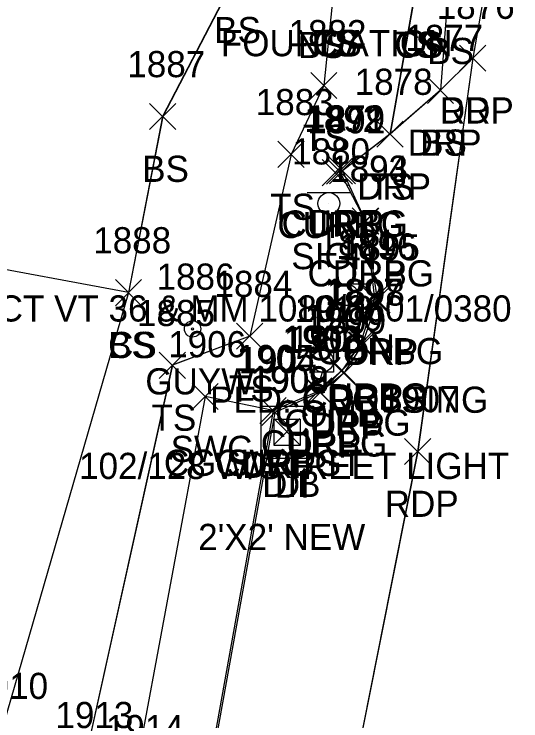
# Model space of a CAD drawing. Extents: x 1554668 to 1563881, y 831386 to 834374.
# Drawn here: x 1562192.4 to 1562231.1, y 832545.4 to 832599.4 of the extents above; entities that cross this region are included whole.
import ezdxf

# ---------------------------------------------------------------- set-up
doc = ezdxf.new("R2010")
doc.units = 0
for name, color, linetype in [('D_A', 7, 'Continuous'), ('D_C', 7, 'Continuous'), ('D_I', 7, 'Continuous'), ('D_TIC', 7, 'Continuous'), ('DS', 7, 'Continuous'), ('L_A', 7, 'Continuous'), ('L_I', 7, 'Continuous'), ('L_TIC', 7, 'Continuous'), ('LELB', 7, 'Continuous'), ('P_A', 7, 'Continuous'), ('P_I', 7, 'Continuous'), ('P_TIC', 7, 'Continuous'), ('PET', 7, 'Continuous'), ('R_A', 7, 'Continuous'), ('R_I', 7, 'Continuous'), ('R_TIC', 7, 'Continuous'), ('RC', 7, 'Continuous'), ('RDP', 7, 'Continuous'), ('RSW', 7, 'Continuous'), ('S_A', 7, 'Continuous'), ('S_C', 7, 'Continuous'), ('S_I', 7, 'Continuous'), ('SSGN', 7, 'Continuous'), ('U_A', 7, 'Continuous'), ('U_C', 7, 'Continuous'), ('U_I', 7, 'Continuous'), ('UP', 7, 'Continuous'), ('UPGW', 7, 'Continuous')]:
    doc.layers.add(name, color=color, linetype=linetype)

msp = doc.modelspace()

# ---------------------------------------------------------------- linework, layer by layer
at = {"layer": 'D_TIC'}
for points in [[(1562212.233, 832566.533), (1562214.233, 832568.533)], [(1562214.233, 832566.533), (1562212.233, 832568.533)]]:
    msp.add_lwpolyline(points, dxfattribs=at)
at = {"layer": 'DS'}
for p, q in [((1562211.255, 832569.486), (1562215.255, 832569.486)), ((1562211.255, 832565.486), (1562211.255, 832569.486)), ((1562215.255, 832569.486), (1562215.255, 832565.486)), ((1562212.255, 832566.486), (1562212.255, 832568.486)), ((1562212.255, 832568.486), (1562214.255, 832568.486)), ((1562214.255, 832568.486), (1562214.255, 832566.486)), ((1562213.26, 832567.487), (1562213.26, 832567.487)), ((1562213.26, 832567.487), (1562213.26, 832567.487)), ((1562214.255, 832566.486), (1562212.255, 832566.486)), ((1562215.255, 832565.486), (1562211.255, 832565.486))]:
    msp.add_line(p, q, dxfattribs=at)
at = {"layer": 'L_TIC'}
for points in [[(1562215.052, 832592.984), (1562217.052, 832594.984)], [(1562217.052, 832592.984), (1562215.052, 832594.984)], [(1562223.967, 832592.618), (1562225.967, 832594.618)], [(1562225.967, 832592.618), (1562223.967, 832594.618)], [(1562202.741, 832590.616), (1562204.741, 832592.616)], [(1562204.741, 832590.616), (1562202.741, 832592.616)], [(1562202.741, 832590.616), (1562204.741, 832592.616)], [(1562204.741, 832590.616), (1562202.741, 832592.616)], [(1562220.104, 832589.266), (1562222.104, 832591.266)], [(1562222.104, 832589.266), (1562220.104, 832591.266)], [(1562212.549, 832587.716), (1562214.549, 832589.716)], [(1562214.549, 832587.716), (1562212.549, 832589.716)], [(1562200.136, 832577.156), (1562202.136, 832579.156)], [(1562202.136, 832577.156), (1562200.136, 832579.156)], [(1562200.136, 832577.156), (1562202.136, 832579.156)], [(1562202.136, 832577.156), (1562200.136, 832579.156)], [(1562209.394, 832573.823), (1562211.394, 832575.823)], [(1562211.394, 832573.823), (1562209.394, 832575.823)], [(1562203.483, 832571.6), (1562205.483, 832573.6)], [(1562205.483, 832571.6), (1562203.483, 832573.6)]]:
    msp.add_lwpolyline(points, dxfattribs=at)
at = {"layer": 'LELB'}
for points in [[(1562200.319, 833009.343), (1562250.032, 832998.896), (1562276.392, 832991.44), (1562294.256, 832987.301), (1562294.509, 832979.714), (1562291.449, 832962.579), (1562287.107, 832937.999), (1562279.03, 832891.065), (1562273.318, 832854.566), (1562271.935, 832849.042), (1562264.251, 832813.847), (1562264.727, 832800.258), (1562260.831, 832790.587), (1562254.987, 832763.768), (1562255.206, 832758.108), (1562250.522, 832738.023), (1562244.864, 832713.348), (1562243.792, 832698.645), (1562237.934, 832666.666), (1562233.862, 832643.438), (1562225.508, 832600.623), (1562224.97, 832593.616)], [(1562200.319, 833009.343), (1562250.032, 832998.896), (1562276.392, 832991.44), (1562294.256, 832987.301), (1562294.509, 832979.714), (1562291.449, 832962.579), (1562287.107, 832937.999), (1562279.03, 832891.065), (1562273.318, 832854.566), (1562271.935, 832849.042), (1562264.251, 832813.847), (1562264.727, 832800.258), (1562260.831, 832790.587), (1562254.987, 832763.768), (1562255.206, 832758.108), (1562250.522, 832738.023), (1562244.864, 832713.348), (1562243.792, 832698.645), (1562237.934, 832666.666), (1562233.862, 832643.438), (1562225.508, 832600.623), (1562224.97, 832593.616)], [(1562200.319, 833009.343), (1562250.032, 832998.896), (1562276.392, 832991.44), (1562294.256, 832987.301), (1562294.509, 832979.714), (1562291.449, 832962.579), (1562287.107, 832937.999), (1562279.03, 832891.065), (1562273.318, 832854.566), (1562271.935, 832849.042), (1562264.251, 832813.847), (1562264.727, 832800.258), (1562260.831, 832790.587), (1562254.987, 832763.768), (1562255.206, 832758.108), (1562250.522, 832738.023), (1562244.864, 832713.348), (1562243.792, 832698.645), (1562237.934, 832666.666), (1562233.862, 832643.438), (1562225.508, 832600.623), (1562224.97, 832593.616)], [(1562200.322, 833009.343), (1562250.033, 832998.897), (1562276.395, 832991.44), (1562294.255, 832987.301), (1562294.509, 832979.715), (1562291.449, 832962.579), (1562287.105, 832937.996), (1562279.025, 832891.061), (1562273.315, 832854.563), (1562271.934, 832849.035), (1562264.247, 832813.846), (1562264.723, 832800.257), (1562260.828, 832790.584), (1562254.984, 832763.768), (1562255.203, 832758.102), (1562250.519, 832738.023), (1562244.861, 832713.342), (1562243.789, 832698.638), (1562237.929, 832666.662), (1562233.855, 832643.437), (1562225.504, 832600.622), (1562224.967, 832593.618)], [(1562257.146, 832792.191), (1562250.632, 832765.696), (1562249.746, 832756.735), (1562245.942, 832739.285), (1562239.571, 832720.027), (1562240.485, 832704.631), (1562235.792, 832667.031), (1562232.401, 832646.664), (1562223.013, 832601.103), (1562221.104, 832590.266)], [(1562257.149, 832792.196), (1562250.635, 832765.702), (1562249.749, 832756.74), (1562245.946, 832739.286), (1562239.574, 832720.029), (1562240.488, 832704.636), (1562235.794, 832667.026), (1562232.403, 832646.663), (1562223.016, 832601.097), (1562221.107, 832590.266)], [(1562257.149, 832792.196), (1562250.635, 832765.702), (1562249.749, 832756.74), (1562245.946, 832739.286), (1562239.574, 832720.029), (1562240.488, 832704.636), (1562235.794, 832667.026), (1562232.403, 832646.663), (1562223.016, 832601.097), (1562221.107, 832590.266)], [(1562257.149, 832792.196), (1562250.635, 832765.702), (1562249.749, 832756.74), (1562245.946, 832739.286), (1562239.574, 832720.029), (1562240.488, 832704.636), (1562235.794, 832667.026), (1562232.403, 832646.663), (1562223.016, 832601.097), (1562221.107, 832590.266)], [(1562210.41, 832626.42), (1562210.537, 832609.657), (1562216.796, 832601.217), (1562216.052, 832593.984), (1562213.549, 832588.716), (1562210.394, 832574.823), (1562204.483, 832572.6), (1562197.684, 832541.88), (1562188.616, 832493.838), (1562183.246, 832458.258), (1562179.201, 832439.043), (1562175.529, 832413.248), (1562168.588, 832409.819), (1562157.952, 832408.666), (1562128.284, 832411.143)], [(1562210.413, 832626.419), (1562210.541, 832609.659), (1562216.8, 832601.219), (1562216.055, 832593.981), (1562213.553, 832588.717), (1562210.397, 832574.819), (1562204.487, 832572.601), (1562197.687, 832541.878), (1562188.621, 832493.833), (1562183.254, 832458.254), (1562179.204, 832439.04), (1562175.535, 832413.246), (1562168.592, 832409.816), (1562157.951, 832408.661), (1562128.285, 832411.139)], [(1562210.413, 832626.419), (1562210.541, 832609.659), (1562216.8, 832601.219), (1562216.055, 832593.981), (1562213.553, 832588.717), (1562210.397, 832574.819), (1562204.487, 832572.601), (1562197.687, 832541.878), (1562188.621, 832493.833), (1562183.254, 832458.254), (1562179.204, 832439.04), (1562175.535, 832413.246), (1562168.592, 832409.816), (1562157.951, 832408.661), (1562128.285, 832411.139)], [(1562210.413, 832626.419), (1562210.541, 832609.659), (1562216.8, 832601.219), (1562216.055, 832593.981), (1562213.553, 832588.717), (1562210.397, 832574.819), (1562204.487, 832572.601), (1562197.687, 832541.878), (1562188.621, 832493.833), (1562183.254, 832458.254), (1562179.204, 832439.04), (1562175.535, 832413.246), (1562168.592, 832409.816), (1562157.951, 832408.661), (1562128.285, 832411.139)], [(1562175.147, 832607.896), (1562189.853, 832605.489), (1562209.24, 832602.218), (1562203.741, 832591.616)], [(1562175.149, 832607.894), (1562189.859, 832605.491), (1562209.244, 832602.218), (1562203.746, 832591.618)], [(1562175.149, 832607.894), (1562189.859, 832605.491), (1562209.244, 832602.218), (1562203.746, 832591.618)], [(1562175.149, 832607.894), (1562189.859, 832605.491), (1562209.244, 832602.218), (1562203.746, 832591.618)], [(1562203.741, 832591.616), (1562201.136, 832578.156), (1562191.26, 832544.104), (1562178.711, 832494.678), (1562169.384, 832459.632), (1562172.663, 832440.255), (1562166.27, 832413.713), (1562155.542, 832411.739), (1562128.75, 832414.636)], [(1562203.746, 832591.618), (1562201.14, 832578.156), (1562191.262, 832544.099), (1562178.714, 832494.676), (1562169.392, 832459.628), (1562172.669, 832440.252), (1562166.274, 832413.71), (1562155.548, 832411.736), (1562128.755, 832414.633)], [(1562203.746, 832591.618), (1562201.14, 832578.156), (1562191.262, 832544.099), (1562178.714, 832494.676), (1562169.392, 832459.628), (1562172.669, 832440.252), (1562166.274, 832413.71), (1562155.548, 832411.736), (1562128.755, 832414.633)], [(1562203.746, 832591.618), (1562201.14, 832578.156), (1562191.262, 832544.099), (1562178.714, 832494.676), (1562169.392, 832459.628), (1562172.669, 832440.252), (1562166.274, 832413.71), (1562155.548, 832411.736), (1562128.755, 832414.633)], [(1562201.136, 832578.156), (1562188.517, 832580.514), (1562169.993, 832584.012)], [(1562201.14, 832578.156), (1562188.518, 832580.509), (1562169.999, 832584.014)], [(1562201.14, 832578.156), (1562188.518, 832580.509), (1562169.999, 832584.014)], [(1562201.14, 832578.156), (1562188.518, 832580.509), (1562169.999, 832584.014)]]:
    msp.add_lwpolyline(points, dxfattribs=at)
at = {"layer": 'P_TIC'}
for points in [[(1562226.424, 832595.073), (1562228.424, 832597.073)], [(1562228.424, 832595.073), (1562226.424, 832597.073)], [(1562222.217, 832565.02), (1562224.217, 832567.02)], [(1562224.217, 832565.02), (1562222.217, 832567.02)]]:
    msp.add_lwpolyline(points, dxfattribs=at)
at = {"layer": 'PET'}
for points in [[(1562273.885, 832849.078), (1562267.566, 832813.604), (1562265.603, 832799.939), (1562262.702, 832788.044), (1562256.455, 832758.513), (1562247.466, 832708.729), (1562245.108, 832694.982), (1562239.881, 832666.33), (1562235.287, 832641.147), (1562227.424, 832596.073), (1562223.217, 832566.02), (1562217.529, 832537.337), (1562210.223, 832493.736), (1562206.372, 832468.814), (1562200.609, 832439.099), (1562195.311, 832417.053), (1562190.426, 832389.216), (1562186.216, 832366.423), (1562178.76, 832327.806), (1562173.255, 832299.979), (1562167.833, 832271.729)], [(1562273.888, 832849.082), (1562267.57, 832813.605), (1562265.607, 832799.938), (1562262.705, 832788.043), (1562256.457, 832758.517), (1562247.47, 832708.736), (1562245.111, 832694.99), (1562239.884, 832666.33), (1562235.289, 832641.147), (1562227.427, 832596.074), (1562223.221, 832566.018), (1562217.533, 832537.341), (1562210.228, 832493.73), (1562206.377, 832468.81), (1562200.609, 832439.095), (1562195.315, 832417.049), (1562190.426, 832389.208), (1562186.219, 832366.417), (1562178.763, 832327.803), (1562173.257, 832299.981), (1562167.837, 832271.725)], [(1562273.888, 832849.082), (1562267.57, 832813.605), (1562265.607, 832799.938), (1562262.705, 832788.043), (1562256.457, 832758.517), (1562247.47, 832708.736), (1562245.111, 832694.99), (1562239.884, 832666.33), (1562235.289, 832641.147), (1562227.427, 832596.074), (1562223.221, 832566.018), (1562217.533, 832537.341), (1562210.228, 832493.73), (1562206.377, 832468.81), (1562200.609, 832439.095), (1562195.315, 832417.049), (1562190.426, 832389.208), (1562186.219, 832366.417), (1562178.763, 832327.803), (1562173.257, 832299.981), (1562167.837, 832271.725)], [(1562273.888, 832849.082), (1562267.57, 832813.605), (1562265.607, 832799.938), (1562262.705, 832788.043), (1562256.457, 832758.517), (1562247.47, 832708.736), (1562245.111, 832694.99), (1562239.884, 832666.33), (1562235.289, 832641.147), (1562227.427, 832596.074), (1562223.221, 832566.018), (1562217.533, 832537.341), (1562210.228, 832493.73), (1562206.377, 832468.81), (1562200.609, 832439.095), (1562195.315, 832417.049), (1562190.426, 832389.208), (1562186.219, 832366.417), (1562178.763, 832327.803), (1562173.257, 832299.981), (1562167.837, 832271.725)]]:
    msp.add_lwpolyline(points, dxfattribs=at)
at = {"layer": 'R_TIC'}
for points in [[(1562226.424, 832595.073), (1562228.424, 832597.073)], [(1562228.424, 832595.073), (1562226.424, 832597.073)], [(1562223.967, 832592.618), (1562225.967, 832594.618)], [(1562225.967, 832592.618), (1562223.967, 832594.618)], [(1562220.104, 832589.266), (1562222.104, 832591.266)], [(1562222.104, 832589.266), (1562220.104, 832591.266)], [(1562215.924, 832586.323), (1562217.924, 832588.323)], [(1562217.924, 832586.323), (1562215.924, 832588.323)], [(1562216.245, 832586.435), (1562218.245, 832588.435)], [(1562218.245, 832586.435), (1562216.245, 832588.435)], [(1562216.484, 832586.472), (1562218.484, 832588.472)], [(1562218.484, 832586.472), (1562216.484, 832588.472)], [(1562218.228, 832582.627), (1562220.228, 832584.627)], [(1562220.228, 832582.627), (1562218.228, 832584.627)], [(1562218.241, 832582.62), (1562220.241, 832584.62)], [(1562220.241, 832582.62), (1562218.241, 832584.62)], [(1562218.922, 832576.685), (1562220.922, 832578.685)], [(1562220.922, 832576.685), (1562218.922, 832578.685)], [(1562219.125, 832576.616), (1562221.125, 832578.616)], [(1562221.125, 832576.616), (1562219.125, 832578.616)], [(1562217.825, 832573.218), (1562219.825, 832575.218)], [(1562219.825, 832573.218), (1562217.825, 832575.218)], [(1562217.982, 832573.164), (1562219.982, 832575.164)], [(1562219.982, 832573.164), (1562217.982, 832575.164)], [(1562216.441, 832571.222), (1562218.441, 832573.222)], [(1562218.441, 832571.222), (1562216.441, 832573.222)], [(1562216.569, 832570.998), (1562218.569, 832572.998)], [(1562218.569, 832570.998), (1562216.569, 832572.998)], [(1562214.653, 832569.632), (1562216.653, 832571.632)], [(1562216.653, 832569.632), (1562214.653, 832571.632)], [(1562214.662, 832569.63), (1562216.662, 832571.63)], [(1562216.662, 832569.63), (1562214.662, 832571.63)], [(1562205.994, 832569.215), (1562207.994, 832571.215)], [(1562207.994, 832569.215), (1562205.994, 832571.215)], [(1562214.783, 832569.537), (1562216.783, 832571.537)], [(1562216.783, 832569.537), (1562214.783, 832571.537)], [(1562211.176, 832568.154), (1562213.176, 832570.154)], [(1562213.176, 832568.154), (1562211.176, 832570.154)], [(1562211.176, 832568.154), (1562213.176, 832570.154)], [(1562213.176, 832568.154), (1562211.176, 832570.154)], [(1562211.318, 832568), (1562213.318, 832570)], [(1562213.318, 832568), (1562211.318, 832570)]]:
    msp.add_lwpolyline(points, dxfattribs=at)
at = {"layer": 'RC'}
for points in [[(1562216.924, 832587.323), (1562217.245, 832587.435), (1562219.228, 832583.627), (1562219.922, 832577.685), (1562218.825, 832574.218), (1562217.441, 832572.222), (1562215.653, 832570.632), (1562215.662, 832570.63), (1562212.176, 832569.154), (1562206.834, 832539.351), (1562200.242, 832503.877), (1562203.175, 832500.685), (1562204.419, 832497.669), (1562204.616, 832494.175)], [(1562216.927, 832587.322), (1562217.247, 832587.43), (1562219.23, 832583.622), (1562219.926, 832577.687), (1562218.829, 832574.219), (1562217.444, 832572.223), (1562215.656, 832570.629), (1562215.666, 832570.629), (1562212.18, 832569.155), (1562206.837, 832539.348), (1562200.244, 832503.876), (1562203.177, 832500.684), (1562204.422, 832497.665), (1562204.62, 832494.171)], [(1562216.927, 832587.322), (1562217.247, 832587.43), (1562219.23, 832583.622), (1562219.926, 832577.687), (1562218.829, 832574.219), (1562217.444, 832572.223), (1562215.656, 832570.629), (1562215.666, 832570.629), (1562212.18, 832569.155), (1562206.837, 832539.348), (1562200.244, 832503.876), (1562203.177, 832500.684), (1562204.422, 832497.665), (1562204.62, 832494.171)], [(1562216.927, 832587.322), (1562217.247, 832587.43), (1562219.23, 832583.622), (1562219.926, 832577.687), (1562218.829, 832574.219), (1562217.444, 832572.223), (1562215.656, 832570.629), (1562215.666, 832570.629), (1562212.18, 832569.155), (1562206.837, 832539.348), (1562200.244, 832503.876), (1562203.177, 832500.684), (1562204.422, 832497.665), (1562204.62, 832494.171)]]:
    msp.add_lwpolyline(points, dxfattribs=at)
at = {"layer": 'RDP'}
for points in [[(1562227.424, 832596.073), (1562224.967, 832593.618), (1562221.104, 832590.266), (1562217.484, 832587.472), (1562219.241, 832583.62), (1562220.125, 832577.616), (1562218.982, 832574.164), (1562217.569, 832571.998), (1562215.783, 832570.537), (1562212.318, 832569), (1562206.956, 832539.334)], [(1562227.427, 832596.074), (1562224.97, 832593.616), (1562221.107, 832590.266), (1562217.487, 832587.469), (1562219.244, 832583.62), (1562220.129, 832577.618), (1562218.986, 832574.163), (1562217.571, 832571.994), (1562215.787, 832570.538), (1562212.32, 832568.996), (1562206.96, 832539.333)], [(1562227.427, 832596.074), (1562224.97, 832593.616), (1562221.107, 832590.266), (1562217.487, 832587.469), (1562219.244, 832583.62), (1562220.129, 832577.618), (1562218.986, 832574.163), (1562217.571, 832571.994), (1562215.787, 832570.538), (1562212.32, 832568.996), (1562206.96, 832539.333)], [(1562227.427, 832596.074), (1562224.97, 832593.616), (1562221.107, 832590.266), (1562217.487, 832587.469), (1562219.244, 832583.62), (1562220.129, 832577.618), (1562218.986, 832574.163), (1562217.571, 832571.994), (1562215.787, 832570.538), (1562212.32, 832568.996), (1562206.96, 832539.333)]]:
    msp.add_lwpolyline(points, dxfattribs=at)
at = {"layer": 'RSW'}
for points in [[(1562212.176, 832569.154), (1562206.994, 832570.215), (1562201.535, 832540.882), (1562193.021, 832494.187), (1562186.427, 832458.172), (1562182.175, 832432.842), (1562178.624, 832411.109)], [(1562212.18, 832569.155), (1562206.996, 832570.211), (1562201.538, 832540.88), (1562193.024, 832494.185), (1562186.427, 832458.17), (1562182.181, 832432.84), (1562178.626, 832411.105)], [(1562212.18, 832569.155), (1562206.996, 832570.211), (1562201.538, 832540.88), (1562193.024, 832494.185), (1562186.427, 832458.17), (1562182.181, 832432.84), (1562178.626, 832411.105)], [(1562212.18, 832569.155), (1562206.996, 832570.211), (1562201.538, 832540.88), (1562193.024, 832494.185), (1562186.427, 832458.17), (1562182.181, 832432.84), (1562178.626, 832411.105)]]:
    msp.add_lwpolyline(points, dxfattribs=at)
at = {"layer": 'SSGN'}
for p, q in [((1562214.786, 832585.8), (1562218.119, 832585.8)), ((1562216.433, 832584.967), (1562216.433, 832584.967)), ((1562216.148, 832578.825), (1562219.482, 832578.825)), ((1562217.795, 832577.992), (1562217.795, 832577.992))]:
    msp.add_line(p, q, dxfattribs=at)
for centre in [(1562216.433, 832584.967), (1562217.795, 832577.992)]:
    msp.add_circle(centre, 0.833, dxfattribs=at)
at = {"layer": 'UP'}
for p, q in [((1562216.205, 832574.581), (1562215.955, 832573.748)), ((1562215.121, 832572.081), (1562215.121, 832573.748)), ((1562215.121, 832573.748), (1562216.788, 832573.748)), ((1562216.788, 832573.748), (1562216.788, 832572.081)), ((1562215.955, 832572.914), (1562215.955, 832572.914)), ((1562216.788, 832572.081), (1562215.121, 832572.081)), ((1562215.705, 832571.248), (1562215.955, 832572.081))]:
    msp.add_line(p, q, dxfattribs=at)
msp.add_circle((1562215.955, 832572.914), 0.833, dxfattribs=at)
at = {"layer": 'UPGW'}
for radius in [0.625, 0.0833]:
    msp.add_circle((1562206.028, 832575.378), radius, dxfattribs=at)

# ---------------------------------------------------------------- texts
at = {"layer": 'D_A'}
for s, p in [('DIB', (1562211.335, 832562.533)), ('DI', (1562212.315, 832562.487))]:
    msp.add_text(s, height=2, dxfattribs=at).set_placement(p)
at = {"layer": 'D_C'}
msp.add_text("2'X2' NEW", height=2, dxfattribs=at).set_placement((1562206.457, 832558.487))
at = {"layer": 'D_I'}
for s, p in [('1909', (1562210.454, 832570.533)), ('1908', (1562210.488, 832570.487))]:
    msp.add_text(s, height=2, dxfattribs=at).set_placement(p)
at = {"layer": 'L_A'}
for s, p in [('BS', (1562207.681, 832597.218)), ('BS', (1562207.681, 832597.218)), ('FOUNDATION', (1562208.19, 832596.217)), ('BS', (1562214.081, 832596.082)), ('TS', (1562215.206, 832596.217)), ('CS', (1562215.237, 832596.217)), ('TS', (1562221.422, 832596.103)), ('CS', (1562221.454, 832596.103)), ('BS', (1562223.945, 832595.622)), ('TS', (1562214.462, 832588.984)), ('BS', (1562223.408, 832588.618)), ('BS', (1562202.182, 832586.616)), ('BS', (1562202.182, 832586.616)), ('TS', (1562219.513, 832585.266)), ('TS', (1562211.958, 832583.716)), ('CS', (1562199.577, 832573.156)), ('BS', (1562199.577, 832573.156)), ('TS', (1562208.804, 832569.823)), ('TS', (1562202.893, 832567.6))]:
    msp.add_text(s, height=2, dxfattribs=at).set_placement(p)
at = {"layer": 'L_I'}
for s, p in [('1882', (1562213.36, 832596.984)), ('1877', (1562222.274, 832596.618)), ('1887', (1562201.048, 832594.616)), ('1887', (1562201.048, 832594.616)), ('1878', (1562218.411, 832593.266)), ('1883', (1562210.856, 832591.716)), ('1888', (1562198.443, 832581.156)), ('1888', (1562198.443, 832581.156)), ('1884', (1562207.701, 832577.823)), ('1885', (1562201.79, 832575.6)), ('1910', (1562189.047, 832547.104)), ('1913', (1562195.558, 832544.88))]:
    msp.add_text(s, height=2, dxfattribs=at).set_placement(p)
at = {"layer": 'P_A'}
for p in [(1562224.912, 832591.073), (1562220.705, 832561.02)]:
    msp.add_text('RDP', height=2, dxfattribs=at).set_placement(p)
at = {"layer": 'P_I'}
for s, p in [('1876', (1562224.676, 832599.073)), ('1907', (1562220.446, 832569.02))]:
    msp.add_text(s, height=2, dxfattribs=at).set_placement(p)
at = {"layer": 'R_A'}
for s, p in [('DRP', (1562224.912, 832591.073)), ('DRP', (1562222.455, 832588.618)), ('DRP', (1562218.592, 832585.266)), ('CURBG', (1562212.507, 832582.323)), ('CURBG', (1562212.827, 832582.435)), ('DRP', (1562214.972, 832582.472)), ('CURBG', (1562214.811, 832578.627)), ('DRP', (1562216.729, 832578.62)), ('CURBG', (1562215.505, 832572.685)), ('DRP', (1562217.613, 832572.616)), ('CURBG', (1562214.408, 832569.218)), ('DRP', (1562216.47, 832569.164)), ('CURBG', (1562213.023, 832567.222)), ('DRP', (1562215.057, 832566.998)), ('SWC', (1562204.356, 832565.215)), ('CURBG', (1562211.235, 832565.632)), ('CURBG', (1562211.245, 832565.63)), ('DRP', (1562213.271, 832565.537)), ('CG SWC ST', (1562203.838, 832564.154)), ('CURBG', (1562207.759, 832564.154)), ('DRP', (1562209.806, 832564))]:
    msp.add_text(s, height=2, dxfattribs=at).set_placement(p)
at = {"layer": 'R_I'}
for s, p in [('1876', (1562224.676, 832599.073)), ('1877', (1562222.274, 832596.618)), ('1878', (1562218.411, 832593.266)), ('1892', (1562214.552, 832590.435)), ('1879', (1562214.783, 832590.472)), ('1891', (1562214.798, 832590.323)), ('1893', (1562216.535, 832586.627)), ('1894', (1562216.548, 832586.62)), ('1896', (1562217.174, 832580.685)), ('1895', (1562217.432, 832580.616)), ('1897', (1562216.133, 832577.218)), ('1898', (1562216.289, 832577.164)), ('1900', (1562214.582, 832575.222)), ('1899', (1562214.868, 832574.998)), ('1902', (1562212.891, 832573.63)), ('1903', (1562213.011, 832573.537)), ('1901', (1562213.448, 832573.632)), ('1906', (1562204.167, 832573.215)), ('1905', (1562209.405, 832572.154)), ('1905', (1562209.405, 832572.154)), ('1904', (1562209.546, 832572)), ('1914', (1562199.409, 832543.882))]:
    msp.add_text(s, height=2, dxfattribs=at).set_placement(p)
at = {"layer": 'S_A'}
for p in [(1562213.571, 832579.946), (1562214.933, 832572.972)]:
    msp.add_text('SIGN', height=2, dxfattribs=at).set_placement(p)
at = {"layer": 'S_C'}
for s, p in [('JCT VT 36 & MM 1080/0601/0380', (1562189.807, 832575.946)), ('PED. CROSSING', (1562207.358, 832568.972))]:
    msp.add_text(s, height=2, dxfattribs=at).set_placement(p)
at = {"layer": 'S_I'}
for s, p in [('1880', (1562213.634, 832587.946)), ('1881', (1562215.65, 832580.972))]:
    msp.add_text(s, height=2, dxfattribs=at).set_placement(p)
at = {"layer": 'U_A'}
for s, p in [('GUYW', (1562202.422, 832570.378)), ('COMB', (1562212.341, 832567.914))]:
    msp.add_text(s, height=2, dxfattribs=at).set_placement(p)
at = {"layer": 'U_C'}
msp.add_text('102/128 W/STREET LIGHT', height=2, dxfattribs=at).set_placement((1562197.364, 832563.914))
at = {"layer": 'U_I'}
for s, p in [('1886', (1562203.28, 832578.378)), ('1918', (1562213.829, 832575.914))]:
    msp.add_text(s, height=2, dxfattribs=at).set_placement(p)

doc.saveas('drawing.dxf')
